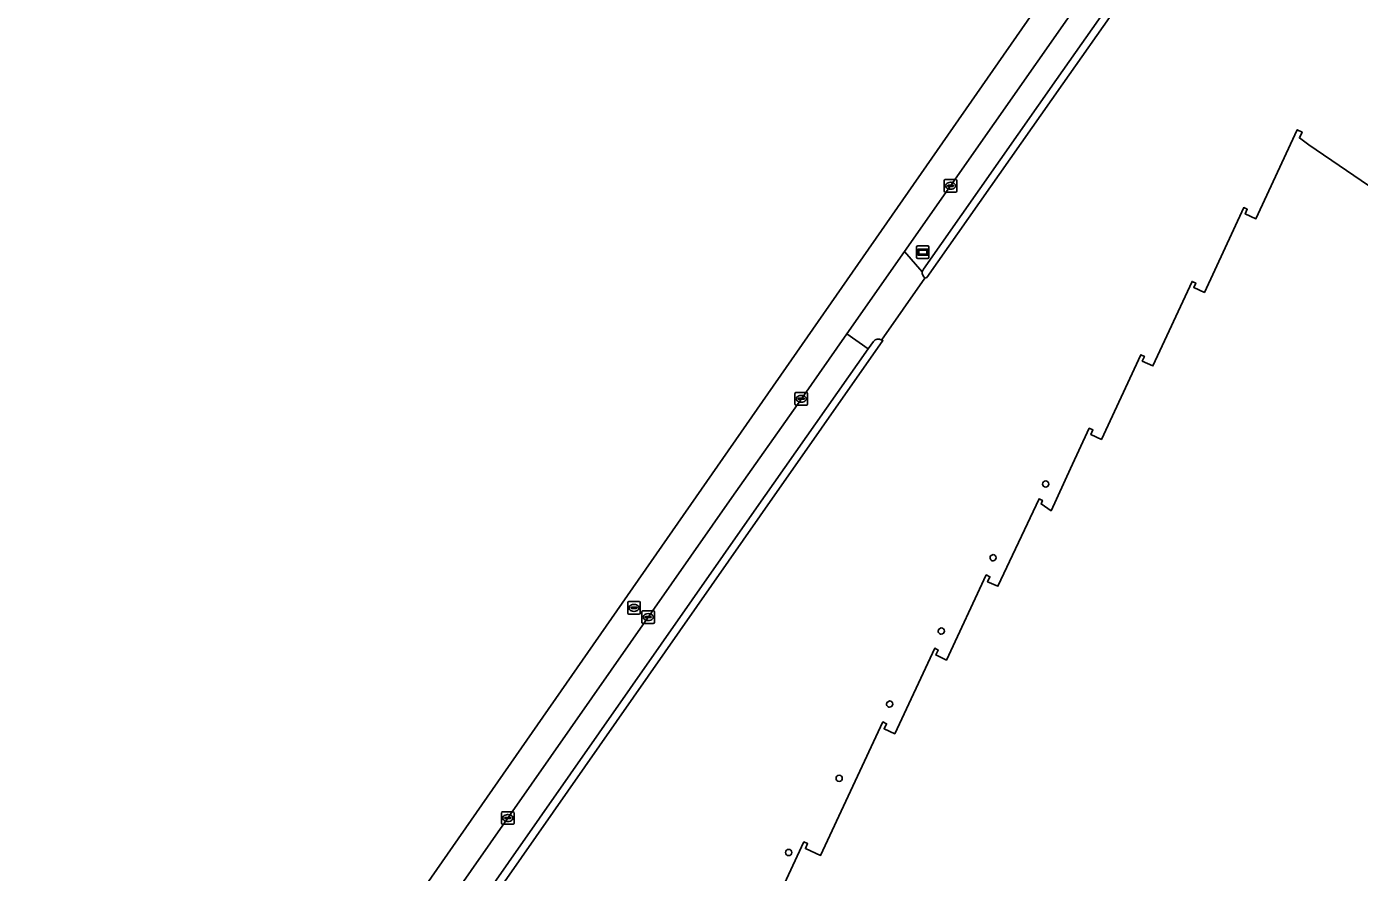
# Model space of a CAD drawing. Extents: x 155018 to 156648, y 383979 to 385733.
# Drawn here: x 155098.5 to 155205.2, y 385080.3 to 385148 of the extents above; entities that cross this region are included whole.
import ezdxf

# ---------------------------------------------------------------- set-up
doc = ezdxf.new("R2010")
doc.units = 0
for name, color, linetype in [('IMGEO_Erf', 7, 'Continuous'), ('IMGEO_Kolk', 7, 'Continuous'), ('IMGEO_Pand', 7, 'Continuous'), ('IMGEO_Parkeervlak_open', 7, 'Continuous'), ('IMGEO_Reclamebord', 7, 'Continuous'), ('IMGEO_Rijbaan_lokaal_gesloten', 7, 'Continuous'), ('IMGEO_Rioolput', 7, 'Continuous'), ('IMGEO_Voetpad_open', 7, 'Continuous')]:
    doc.layers.add(name, color=color, linetype=linetype)

msp = doc.modelspace()

# ---------------------------------------------------------------- linework, layer by layer
at = {"layer": 'IMGEO_Erf'}
for points in [[(155199.36, 385169.05), (155199.11, 385168.66), (155198.75, 385168.1), (155198.45, 385167.62), (155181.47, 385143.45), (155170.57, 385127.91), (155170.42, 385127.88), (155166.95, 385122.9), (155167.05, 385122.87), (155157.22, 385108.83), (155102.21, 385030.07)], [(155156.33, 385073.27), (155160.73, 385082.7), (155161.02, 385082.56), (155160.84, 385082.16), (155162.06, 385081.61), (155167.05, 385092.31), (155167.34, 385092.17), (155167.15, 385091.77), (155168, 385091.36), (155171.2, 385098.21), (155171.48, 385098.07), (155171.29, 385097.68), (155172.14, 385097.27), (155175.33, 385104.09), (155175.62, 385103.95), (155175.44, 385103.55), (155176.27, 385103.18), (155179.56, 385110.19), (155179.83, 385110.06), (155179.72, 385109.78), (155180.52, 385109.23), (155182.09, 385112.63), (155183.58, 385115.84), (155183.87, 385115.71), (155183.71, 385115.34), (155184.56, 385114.95), (155187.71, 385121.73), (155188, 385121.6), (155187.83, 385121.23), (155188.68, 385120.84), (155191.82, 385127.61), (155192.11, 385127.48), (155191.95, 385127.11), (155192.8, 385126.72), (155195.95, 385133.52), (155196.24, 385133.39), (155196.08, 385133.02), (155196.93, 385132.63), (155200.24, 385139.76), (155200.63, 385139.57), (155200.41, 385139.11), (155201.16, 385138.56), (155210.21, 385132.38)], [(155175.68, 385105.61), (155175.88, 385105.72)], [(155171.53, 385099.74), (155171.73, 385099.84)], [(155167.39, 385093.88), (155167.59, 385093.99)]]:
    msp.add_lwpolyline(points, dxfattribs=at)
for centre, start, end in [((155180.09, 385111.37), 90, 270), ((155180.09, 385111.37), 270, 90), ((155175.88, 385105.47), 270, 90), ((155175.88, 385105.47), 144.9078, 270.1878), ((155171.73, 385099.59), 145.0369, 269.9394), ((155171.73, 385099.59), 270, 90), ((155167.59, 385093.74), 270, 90), ((155167.59, 385093.74), 144.9078, 270.1878), ((155163.55, 385087.8), 90, 270), ((155163.55, 385087.8), 270, 90), ((155159.5, 385081.85), 90, 270), ((155159.5, 385081.85), 270, 90)]:
    msp.add_arc(centre, 0.25, start, end, dxfattribs=at)
at = {"layer": 'IMGEO_Kolk'}
for p, q in [((155171.97, 385134.84), (155171.97, 385135.69)), ((155172.04, 385135.77), (155172.9, 385135.77)), ((155172.97, 385135.69), (155172.97, 385134.84)), ((155172.9, 385134.77), (155172.04, 385134.77)), ((155172.23, 385135.26), (155172.23, 385135.27)), ((155172.27, 385135.31), (155172.67, 385135.31)), ((155172.66, 385135.22), (155172.27, 385135.22)), ((155172.48, 385134.99), (155172.45, 385134.99)), ((155172.46, 385135.55), (155172.48, 385135.55)), ((155172.71, 385135.27), (155172.71, 385135.26)), ((155160.01, 385117.78), (155160.01, 385118.63)), ((155160.09, 385118.7), (155160.94, 385118.7)), ((155161.01, 385118.63), (155161.01, 385117.78)), ((155160.94, 385117.7), (155160.09, 385117.7)), ((155160.27, 385118.2), (155160.27, 385118.21)), ((155160.31, 385118.25), (155160.71, 385118.25)), ((155160.71, 385118.16), (155160.31, 385118.16)), ((155160.5, 385118.48), (155160.52, 385118.48)), ((155160.52, 385117.92), (155160.5, 385117.92)), ((155160.75, 385118.21), (155160.75, 385118.2)), ((155147.75, 385100.28), (155147.75, 385101.14)), ((155147.83, 385101.21), (155148.68, 385101.21)), ((155148.01, 385100.7), (155148.01, 385100.72)), ((155148.05, 385100.75), (155148.45, 385100.75)), ((155148.45, 385100.67), (155148.05, 385100.67)), ((155148.24, 385100.99), (155148.26, 385100.99)), ((155148.26, 385100.43), (155148.24, 385100.43)), ((155148.49, 385100.72), (155148.49, 385100.7)), ((155148.75, 385101.14), (155148.75, 385100.28)), ((155148.68, 385100.21), (155147.83, 385100.21)), ((155136.5, 385084.19), (155136.5, 385085.04)), ((155136.58, 385085.11), (155137.43, 385085.11)), ((155136.76, 385084.61), (155136.76, 385084.62)), ((155137.2, 385084.57), (155136.8, 385084.57)), ((155136.81, 385084.66), (155137.2, 385084.66)), ((155136.99, 385084.89), (155137.02, 385084.89)), ((155137.25, 385084.62), (155137.25, 385084.61)), ((155137.51, 385085.04), (155137.51, 385084.19)), ((155137.43, 385084.11), (155136.58, 385084.11)), ((155137.01, 385084.33), (155136.99, 385084.33))]:
    msp.add_line(p, q, dxfattribs=at)
for points in [[(155171.97, 385134.84), (155171.97, 385135.69)], [(155172.04, 385135.77), (155172.9, 385135.77)], [(155172.97, 385135.69), (155172.97, 385134.84)], [(155172.9, 385134.77), (155172.04, 385134.77)], [(155160.01, 385117.78), (155160.01, 385118.63)], [(155160.09, 385118.7), (155160.94, 385118.7)], [(155161.01, 385118.63), (155161.01, 385117.78)], [(155160.94, 385117.7), (155160.09, 385117.7)], [(155147.75, 385100.28), (155147.75, 385101.14)], [(155147.83, 385101.21), (155148.68, 385101.21)], [(155148.75, 385101.14), (155148.75, 385100.28)], [(155148.68, 385100.21), (155147.83, 385100.21)], [(155136.5, 385084.19), (155136.5, 385085.04)], [(155136.58, 385085.11), (155137.43, 385085.11)], [(155137.51, 385085.04), (155137.51, 385084.19)], [(155137.43, 385084.11), (155136.58, 385084.11)]]:
    msp.add_lwpolyline(points, dxfattribs=at)
for centre, radius, start, end in [((155172.04, 385135.69), 0.0765, 91.552, 178.448), ((155172.04, 385135.69), 0.0765, 91.552, 178.448), ((155172.89, 385135.69), 0.0765, 1.552, 88.448), ((155172.89, 385135.69), 0.0765, 1.552, 88.448), ((155172.04, 385134.84), 0.0765, 181.552, 268.448), ((155172.04, 385134.84), 0.0765, 181.552, 268.448), ((155172.27, 385135.27), 0.0403, 85.8775, 175.7526), ((155172.26, 385135.26), 0.0366, 178.938, 274.7102), ((155172.67, 385135.27), 0.043, 264.8664, 352.4533), ((155172.67, 385135.27), 0.0386, 1.7309, 96.639), ((155172.89, 385134.84), 0.0765, 271.552, 358.448), ((155172.89, 385134.84), 0.0765, 271.552, 358.448), ((155160.09, 385118.63), 0.0765, 91.552, 178.448), ((155160.09, 385118.63), 0.0765, 91.552, 178.448), ((155160.94, 385118.63), 0.0765, 1.552, 88.448), ((155160.94, 385118.63), 0.0765, 1.552, 88.448), ((155160.09, 385117.78), 0.0765, 181.552, 268.448), ((155160.09, 385117.78), 0.0765, 181.552, 268.448), ((155160.31, 385118.21), 0.0403, 85.8775, 175.7526), ((155160.31, 385118.2), 0.0366, 178.938, 274.7102), ((155160.72, 385118.21), 0.0386, 1.7309, 96.639), ((155160.71, 385118.2), 0.043, 264.8664, 352.4533), ((155160.94, 385117.78), 0.0765, 271.552, 358.448), ((155160.94, 385117.78), 0.0765, 271.552, 358.448), ((155147.83, 385101.13), 0.0765, 91.552, 178.448), ((155147.83, 385101.13), 0.0765, 91.552, 178.448), ((155148.05, 385100.71), 0.0403, 85.8775, 175.7526), ((155148.05, 385100.7), 0.0366, 178.938, 274.7102), ((155148.46, 385100.71), 0.0386, 1.7309, 96.639), ((155148.45, 385100.71), 0.043, 264.8664, 352.4533), ((155148.68, 385101.13), 0.0765, 1.552, 88.448), ((155148.68, 385101.13), 0.0765, 1.552, 88.448), ((155147.83, 385100.29), 0.0765, 181.552, 268.448), ((155147.83, 385100.29), 0.0765, 181.552, 268.448), ((155148.68, 385100.29), 0.0765, 271.552, 358.448), ((155148.68, 385100.29), 0.0765, 271.552, 358.448), ((155136.58, 385085.04), 0.0765, 91.552, 178.448), ((155136.58, 385085.04), 0.0765, 91.552, 178.448), ((155136.8, 385084.62), 0.0403, 85.8775, 175.7526), ((155136.8, 385084.61), 0.0366, 178.938, 274.7102), ((155137.21, 385084.62), 0.0386, 1.7309, 96.639), ((155137.2, 385084.61), 0.043, 264.8664, 352.4533), ((155137.43, 385085.04), 0.0765, 1.552, 88.448), ((155137.43, 385085.04), 0.0765, 1.552, 88.448), ((155136.58, 385084.19), 0.0765, 181.552, 268.448), ((155136.58, 385084.19), 0.0765, 181.552, 268.448), ((155137.43, 385084.19), 0.0765, 271.552, 358.448), ((155137.43, 385084.19), 0.0765, 271.552, 358.448)]:
    msp.add_arc(centre, radius, start, end, dxfattribs=at)
for centre, major_axis, ratio, start_param, end_param in [((155172.46, 385135.27), (-0.387, 0.002), 0.722429, 4.712389, 7.853982), ((155172.48, 385135.27), (-0.39, 0.002), 0.717154, 1.570796, 4.712389), ((155160.5, 385118.2), (-0.387, 0.002), 0.722429, 4.712389, 7.853982), ((155160.52, 385118.2), (-0.39, 0.002), 0.717154, 1.570796, 4.712389), ((155148.24, 385100.71), (-0.387, 0.002), 0.722429, 4.712389, 7.853982), ((155148.26, 385100.71), (-0.39, 0.002), 0.717154, 1.570796, 4.712389), ((155136.99, 385084.61), (-0.387, 0.002), 0.722429, 4.712389, 7.853982), ((155137.02, 385084.61), (-0.39, 0.002), 0.717154, 1.570796, 4.712389)]:
    msp.add_ellipse(centre, major_axis=major_axis, ratio=ratio, start_param=start_param, end_param=end_param, dxfattribs=at)
at = {"layer": 'IMGEO_Pand'}
for points in [[(155210.21, 385132.38), (155201.16, 385138.56), (155200.41, 385139.11), (155200.63, 385139.57), (155200.24, 385139.76), (155196.93, 385132.63), (155196.08, 385133.02), (155196.24, 385133.39), (155195.95, 385133.52), (155192.8, 385126.72), (155191.95, 385127.11), (155192.11, 385127.48), (155191.82, 385127.61), (155188.68, 385120.84), (155187.83, 385121.23), (155188, 385121.6), (155187.71, 385121.73), (155184.56, 385114.95), (155183.71, 385115.34), (155183.87, 385115.71), (155183.58, 385115.84), (155182.09, 385112.63), (155180.52, 385109.23), (155179.72, 385109.78), (155179.83, 385110.06), (155179.56, 385110.19), (155176.27, 385103.18), (155175.44, 385103.55), (155175.62, 385103.95), (155175.33, 385104.09), (155172.14, 385097.27), (155171.29, 385097.68), (155171.48, 385098.07), (155171.2, 385098.21), (155168, 385091.36), (155167.15, 385091.77), (155167.34, 385092.17), (155167.05, 385092.31), (155162.06, 385081.61), (155160.84, 385082.16), (155161.02, 385082.56), (155160.73, 385082.7), (155156.33, 385073.27)], [(155175.88, 385105.72), (155175.68, 385105.61)], [(155171.73, 385099.84), (155171.53, 385099.74)], [(155167.59, 385093.99), (155167.39, 385093.88)]]:
    msp.add_lwpolyline(points, dxfattribs=at)
for centre, start, end in [((155180.09, 385111.37), 90, 270), ((155180.09, 385111.37), 270, 90), ((155175.88, 385105.47), 270, 90), ((155175.88, 385105.47), 144.9078, 270.1878), ((155171.73, 385099.59), 145.0369, 269.9394), ((155171.73, 385099.59), 270, 90), ((155167.59, 385093.74), 270, 90), ((155167.59, 385093.74), 144.9078, 270.1878), ((155163.55, 385087.8), 90, 270), ((155163.55, 385087.8), 270, 90), ((155159.5, 385081.85), 90, 270), ((155159.5, 385081.85), 270, 90)]:
    msp.add_arc(centre, 0.25, start, end, dxfattribs=at)
at = {"layer": 'IMGEO_Parkeervlak_open'}
for points in [[(155196.78, 385169.92), (155195.64, 385168.31), (155186.26, 385155.01), (155172.47, 385135.27), (155168.79, 385130.01), (155170.2, 385128.37), (155170.3, 385128.58), (155180.96, 385143.79), (155197.96, 385167.98)], [(155102.48, 385031.58), (155156.74, 385109.21), (155165.88, 385122.21), (155164.16, 385123.4), (155160.52, 385118.21), (155154.95, 385110.29), (155100.24, 385031.99)]]:
    msp.add_lwpolyline(points, dxfattribs=at)
at = {"layer": 'IMGEO_Reclamebord'}
for p, q in [((155169.75, 385129.55), (155169.75, 385130.35)), ((155169.75, 385130.35), (155169.75, 385129.55)), ((155169.85, 385130.45), (155170.64, 385130.45)), ((155170.64, 385130.45), (155169.85, 385130.45)), ((155170.74, 385130.35), (155170.74, 385129.55)), ((155170.74, 385129.55), (155170.74, 385130.35)), ((155170.64, 385129.45), (155169.85, 385129.45)), ((155169.85, 385129.45), (155170.64, 385129.45))]:
    msp.add_line(p, q, dxfattribs=at)
for points in [[(155169.85, 385130.19), (155170.64, 385130.19), (155170.64, 385129.72), (155169.85, 385129.72), (155169.85, 385130.19)], [(155169.92, 385130.12), (155169.92, 385129.79), (155170.57, 385129.79), (155170.57, 385130.12), (155169.92, 385130.12)]]:
    msp.add_lwpolyline(points, dxfattribs=at)
for centre, start, end in [((155169.85, 385130.35), 90, 180), ((155169.85, 385130.35), 90, 180), ((155170.64, 385130.35), 0, 90), ((155170.64, 385130.35), 360, 90), ((155169.85, 385129.55), 180, 270), ((155169.85, 385129.55), 180, 270), ((155170.64, 385129.55), 270, 0), ((155170.64, 385129.55), 270, 0)]:
    msp.add_arc(centre, 0.1, start, end, dxfattribs=at)
at = {"layer": 'IMGEO_Rijbaan_lokaal_gesloten'}
msp.add_lwpolyline([(155098.46, 385033.23), (155100.24, 385031.99), (155154.95, 385110.29), (155160.52, 385118.21), (155164.16, 385123.4), (155168.79, 385130.01), (155172.47, 385135.27), (155186.26, 385155.01), (155195.64, 385168.31), (155194.07, 385169.39), (155193.44, 385169.83)], close=True, dxfattribs=at)
at = {"layer": 'IMGEO_Rioolput'}
for p, q in [((155146.62, 385101.03), (155146.62, 385101.88)), ((155146.69, 385101.95), (155147.54, 385101.95)), ((155146.87, 385101.45), (155146.87, 385101.46)), ((155146.92, 385101.5), (155147.31, 385101.5)), ((155147.1, 385101.73), (155147.13, 385101.73)), ((155147.36, 385101.46), (155147.36, 385101.45)), ((155147.62, 385101.88), (155147.62, 385101.03)), ((155147.54, 385100.95), (155146.69, 385100.95)), ((155147.31, 385101.41), (155146.91, 385101.41)), ((155147.13, 385101.17), (155147.1, 385101.17))]:
    msp.add_line(p, q, dxfattribs=at)
for points in [[(155146.62, 385101.03), (155146.62, 385101.88)], [(155146.69, 385101.95), (155147.54, 385101.95)], [(155147.62, 385101.88), (155147.62, 385101.03)], [(155147.54, 385100.95), (155146.69, 385100.95)]]:
    msp.add_lwpolyline(points, dxfattribs=at)
for centre, radius, start, end in [((155146.69, 385101.88), 0.0765, 91.552, 178.448), ((155146.69, 385101.88), 0.0765, 91.552, 178.448), ((155146.91, 385101.46), 0.0403, 85.8775, 175.7526), ((155146.91, 385101.45), 0.0366, 178.938, 274.7102), ((155147.32, 385101.46), 0.0386, 1.7309, 96.639), ((155147.32, 385101.45), 0.043, 264.8664, 352.4533), ((155147.54, 385101.88), 0.0765, 1.552, 88.448), ((155147.54, 385101.88), 0.0765, 1.552, 88.448), ((155146.69, 385101.03), 0.0765, 181.552, 268.448), ((155146.69, 385101.03), 0.0765, 181.552, 268.448), ((155147.54, 385101.03), 0.0765, 271.552, 358.448), ((155147.54, 385101.03), 0.0765, 271.552, 358.448)]:
    msp.add_arc(centre, radius, start, end, dxfattribs=at)
for centre, major_axis, ratio, start_param, end_param in [((155147.1, 385101.45), (-0.387, 0.002), 0.722429, 4.712389, 7.853982), ((155147.13, 385101.45), (-0.39, 0.002), 0.717154, 1.570796, 4.712389)]:
    msp.add_ellipse(centre, major_axis=major_axis, ratio=ratio, start_param=start_param, end_param=end_param, dxfattribs=at)
at = {"layer": 'IMGEO_Voetpad_open'}
for points in [[(155170.42, 385127.88), (155170.57, 385127.91), (155181.47, 385143.45), (155198.45, 385167.62), (155198.75, 385168.1), (155199.11, 385168.66), (155199.36, 385169.05)], [(155197.96, 385167.98), (155180.96, 385143.79), (155170.3, 385128.58), (155170.2, 385128.37)], [(155170.2, 385128.37), (155168.79, 385130.01), (155164.16, 385123.4), (155165.88, 385122.21), (155166.29, 385122.79)], [(155166.95, 385122.9), (155170.42, 385127.88)], [(155102.21, 385030.07), (155157.22, 385108.83), (155167.05, 385122.87)], [(155166.29, 385122.79), (155165.88, 385122.21), (155156.74, 385109.21), (155102.48, 385031.58)], [(155167.05, 385122.87), (155166.95, 385122.9)]]:
    msp.add_lwpolyline(points, dxfattribs=at)
for centre, radius, start, end in [((155170.93, 385128.4), 0.74, 182.2538, 225.5219), ((155170.93, 385128.4), 0.74, 182.2538, 225.5219), ((155166.68, 385122.52), 0.472, 54.6171, 144.0809), ((155166.68, 385122.52), 0.472, 54.6171, 144.0809)]:
    msp.add_arc(centre, radius, start, end, dxfattribs=at)

doc.saveas('drawing.dxf')
